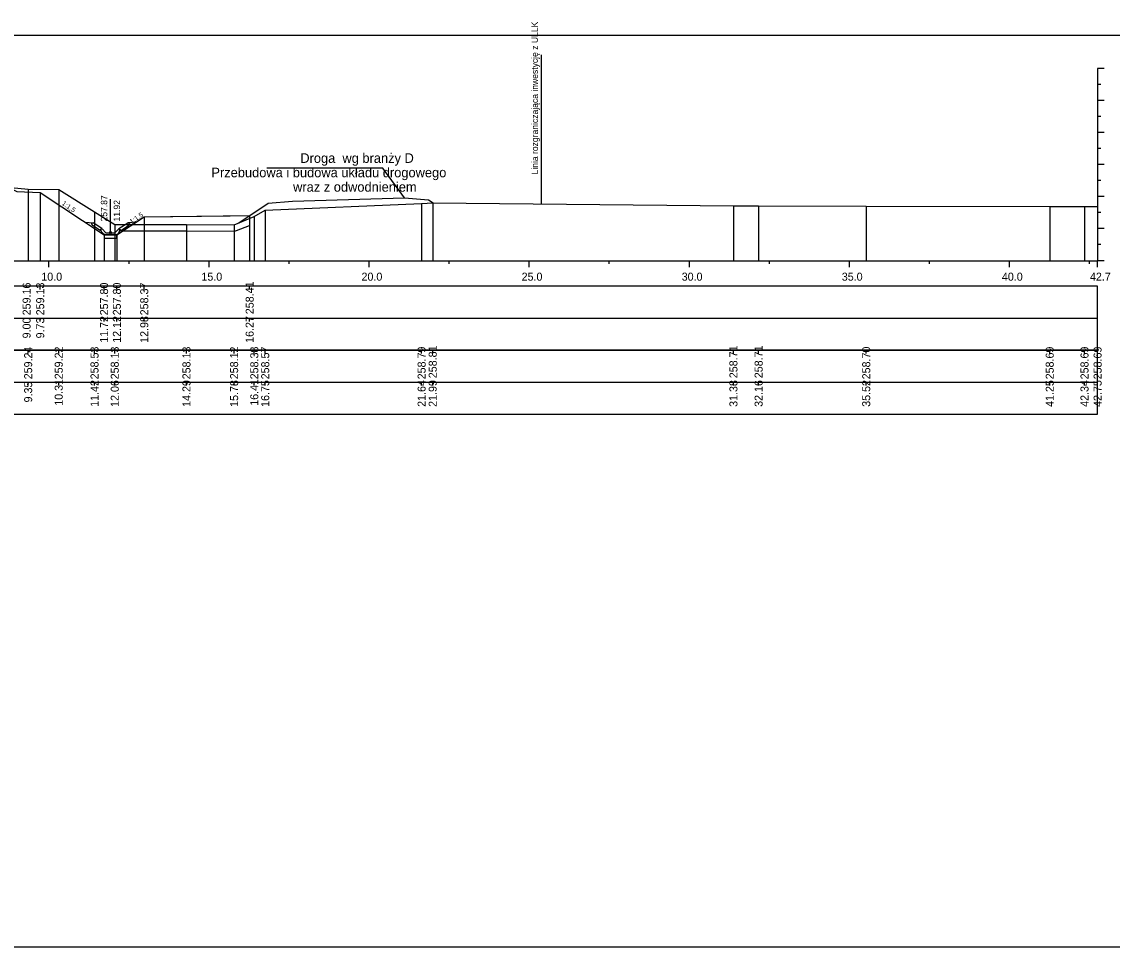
# Model space of a CAD drawing. Extents: x 6516023 to 6560129, y 5513077 to 5529206.
# Drawn here: x 6516959.87 to 6516993.92, y 5514518.16 to 5514547.07 of the extents above; entities that cross this region are included whole.
import ezdxf

# ---------------------------------------------------------------- set-up
doc = ezdxf.new("R2010")
doc.units = 0
for name, color, linetype in [('IR_default', 7, 'Continuous'), ('TOR_PRZEK_P-inne branze', 7, 'Continuous'), ('TOR_PRZEK_P-odwodnienie', 7, 'Continuous'), ('TOR_PRZEK_P-opisy', 7, 'Continuous'), ('TOR_PRZEK_P-tabelka istniejace', 7, 'Continuous'), ('TOR_PRZEK_P-tabelka projektowane', 7, 'Continuous'), ('TOR_PRZEK_P-teren istniejacy', 7, 'Continuous'), ('TOR_PRZEK_P-uklad odniesienia', 7, 'Continuous'), ('TOR_PRZEK_P-warstwa ochronna II', 7, 'Continuous'), ('TOR_PS_T-granica PKP-projektowana', 7, 'Continuous'), ('TOR_PS_T-skarpy projektowane', 7, 'Continuous'), ('TOR_RAMKI-ramka+tabelka 1', 7, 'Continuous')]:
    doc.layers.add(name, color=color, linetype=linetype)

msp = doc.modelspace()

# ---------------------------------------------------------------- linework, layer by layer
at = {"layer": 'IR_default'}
msp.add_lwpolyline([(6516959.715, 5514541.77), (6516960.44, 5514541.741), (6516962.434, 5514540.41), (6516962.742, 5514540.41), (6516962.834, 5514540.41), (6516963.285, 5514540.712), (6516963.419, 5514540.8), (6516963.627, 5514540.939), (6516963.689, 5514540.98), (6516966.375, 5514541.007), (6516966.981, 5514541.013)], dxfattribs=at)
at = {"layer": 'TOR_PRZEK_P-inne branze'}
for p, q in [((6516971.143, 5514542.5), (6516967.519, 5514542.5)), ((6516971.819, 5514541.566), (6516971.143, 5514542.5))]:
    msp.add_line(p, q, dxfattribs=at)
msp.add_lwpolyline([(6516966.647, 5514540.791), (6516967.564, 5514541.402), (6516968.315, 5514541.462), (6516970.067, 5514541.514), (6516971.819, 5514541.566), (6516972.57, 5514541.506), (6516972.713, 5514541.411)], dxfattribs=at)
at = {"layer": 'TOR_PRZEK_P-odwodnienie'}
for p, q in [((6516962.634, 5514540.48), (6516962.634, 5514541.524)), ((6516962.369, 5514540.606), (6516962.089, 5514540.793)), ((6516962.899, 5514540.606), (6516963.179, 5514540.793)), ((6516962.325, 5514540.54), (6516962.064, 5514540.714)), ((6516962.336, 5514540.556), (6516962.325, 5514540.54)), ((6516962.326, 5514540.575), (6516962.374, 5514540.599)), ((6516962.369, 5514540.606), (6516962.361, 5514540.594)), ((6516962.494, 5514540.48), (6516962.374, 5514540.599)), ((6516962.494, 5514540.48), (6516962.774, 5514540.48)), ((6516962.774, 5514540.48), (6516962.894, 5514540.599)), ((6516962.894, 5514540.599), (6516962.941, 5514540.575)), ((6516962.899, 5514540.606), (6516962.907, 5514540.594)), ((6516962.932, 5514540.556), (6516962.943, 5514540.54)), ((6516962.943, 5514540.54), (6516963.204, 5514540.714)), ((6516962.444, 5514540.41), (6516962.824, 5514540.41))]:
    msp.add_line(p, q, dxfattribs=at)
for points in [[(6516961.842, 5514540.805), (6516962.089, 5514540.793)], [(6516962.039, 5514540.766), (6516962.089, 5514540.793)], [(6516962.039, 5514540.766), (6516962.064, 5514540.714)], [(6516963.425, 5514540.805), (6516963.179, 5514540.793)], [(6516963.229, 5514540.766), (6516963.179, 5514540.793)], [(6516963.229, 5514540.766), (6516963.204, 5514540.714)], [(6516962.361, 5514540.594), (6516962.326, 5514540.575)], [(6516962.374, 5514540.48), (6516962.326, 5514540.575)], [(6516962.326, 5514540.575), (6516962.336, 5514540.556)], [(6516962.444, 5514540.41), (6516962.374, 5514540.48)], [(6516962.824, 5514540.41), (6516962.894, 5514540.48)], [(6516962.894, 5514540.48), (6516962.941, 5514540.575)], [(6516962.907, 5514540.594), (6516962.942, 5514540.575)], [(6516962.942, 5514540.575), (6516962.932, 5514540.556)], [(6516962.434, 5514540.41), (6516962.433, 5514540.411), (6516962.434, 5514540.41), (6516962.433, 5514540.41), (6516962.434, 5514540.41), (6516962.434, 5514540.41), (6516962.434, 5514540.41), (6516962.434, 5514540.411)], [(6516962.434, 5514540.41), (6516962.433, 5514540.411), (6516962.434, 5514540.41), (6516962.433, 5514540.41), (6516962.434, 5514540.41), (6516962.434, 5514540.41), (6516962.434, 5514540.41), (6516962.434, 5514540.411)], [(6516962.834, 5514540.41), (6516962.434, 5514540.41), (6516962.434, 5514540.31), (6516962.834, 5514540.31), (6516962.834, 5514540.41)], [(6516962.834, 5514540.41), (6516962.833, 5514540.411), (6516962.834, 5514540.41), (6516962.833, 5514540.41), (6516962.834, 5514540.41), (6516962.834, 5514540.41), (6516962.834, 5514540.41), (6516962.834, 5514540.411)], [(6516962.834, 5514540.41), (6516962.833, 5514540.411), (6516962.834, 5514540.41), (6516962.833, 5514540.41), (6516962.834, 5514540.41), (6516962.834, 5514540.41), (6516962.834, 5514540.41), (6516962.834, 5514540.411)]]:
    msp.add_lwpolyline(points, dxfattribs=at)
msp.add_circle((6516962.634, 5514540.48), 0.035, dxfattribs=at)
at = {"layer": 'TOR_PRZEK_P-tabelka istniejace'}
for p, q in [((6516960.064, 5514536.706), (6516960.064, 5514536.806)), ((6516961.018, 5514536.706), (6516961.018, 5514536.806)), ((6516962.136, 5514536.706), (6516962.136, 5514536.806)), ((6516962.768, 5514536.706), (6516962.768, 5514536.806)), ((6516965.008, 5514536.706), (6516965.008, 5514536.806)), ((6516966.496, 5514536.706), (6516966.496, 5514536.806)), ((6516967.126, 5514536.706), (6516967.126, 5514536.806)), ((6516967.467, 5514536.706), (6516967.467, 5514536.806)), ((6516972.351, 5514536.706), (6516972.351, 5514536.806)), ((6516972.698, 5514536.706), (6516972.698, 5514536.806)), ((6516982.09, 5514536.706), (6516982.09, 5514536.806)), ((6516982.876, 5514536.706), (6516982.876, 5514536.806)), ((6516986.237, 5514536.706), (6516986.237, 5514536.806)), ((6516991.968, 5514536.706), (6516991.968, 5514536.806)), ((6516993.054, 5514536.706), (6516993.054, 5514536.806)), ((6516993.463, 5514536.706), (6516993.463, 5514536.806)), ((6516909.663, 5514535.806), (6516993.463, 5514535.806)), ((6516960.064, 5514535.706), (6516960.064, 5514535.806)), ((6516961.018, 5514535.706), (6516961.018, 5514535.806)), ((6516962.136, 5514535.706), (6516962.136, 5514535.806)), ((6516962.768, 5514535.706), (6516962.768, 5514535.806)), ((6516965.008, 5514535.706), (6516965.008, 5514535.806)), ((6516966.496, 5514535.706), (6516966.496, 5514535.806)), ((6516967.126, 5514535.706), (6516967.126, 5514535.806)), ((6516967.467, 5514535.706), (6516967.467, 5514535.806)), ((6516972.351, 5514535.706), (6516972.351, 5514535.806)), ((6516972.698, 5514535.706), (6516972.698, 5514535.806)), ((6516982.09, 5514535.706), (6516982.09, 5514535.806)), ((6516982.876, 5514535.706), (6516982.876, 5514535.806)), ((6516986.237, 5514535.706), (6516986.237, 5514535.806)), ((6516991.968, 5514535.706), (6516991.968, 5514535.806)), ((6516993.054, 5514535.706), (6516993.054, 5514535.806)), ((6516993.463, 5514535.706), (6516993.463, 5514535.806))]:
    msp.add_line(p, q, dxfattribs=at)
for points in [[(6516960.064, 5514541.844), (6516960.064, 5514539.806), (6516960.064, 5514539.676), (6516960.064, 5514539.606)], [(6516961.018, 5514541.83), (6516961.018, 5514539.806), (6516961.018, 5514539.676), (6516961.018, 5514539.606)], [(6516962.136, 5514541.135), (6516962.136, 5514539.806), (6516962.136, 5514539.676), (6516962.136, 5514539.606)], [(6516967.467, 5514541.18), (6516967.467, 5514539.806), (6516967.467, 5514539.676), (6516967.467, 5514539.606)], [(6516972.351, 5514541.396), (6516972.351, 5514539.806), (6516972.351, 5514539.676), (6516972.351, 5514539.606)], [(6516972.698, 5514541.413), (6516972.698, 5514539.806), (6516972.698, 5514539.676), (6516972.698, 5514539.606)], [(6516982.09, 5514541.318), (6516982.09, 5514539.806), (6516982.09, 5514539.676), (6516982.09, 5514539.606)], [(6516982.876, 5514541.317), (6516982.876, 5514539.806), (6516982.876, 5514539.676), (6516982.876, 5514539.606)], [(6516986.237, 5514541.31), (6516986.237, 5514539.806), (6516986.237, 5514539.676), (6516986.237, 5514539.606)], [(6516991.968, 5514541.296), (6516991.968, 5514539.806), (6516991.968, 5514539.676), (6516991.968, 5514539.606)], [(6516993.054, 5514541.297), (6516993.054, 5514539.806), (6516993.054, 5514539.676), (6516993.054, 5514539.606)], [(6516993.463, 5514541.297), (6516993.463, 5514539.806), (6516993.463, 5514539.676), (6516993.463, 5514539.606)], [(6516967.126, 5514540.985), (6516967.126, 5514539.806), (6516967.126, 5514539.676), (6516967.126, 5514539.606)], [(6516962.768, 5514540.735), (6516962.768, 5514539.806), (6516962.768, 5514539.676), (6516962.768, 5514539.606)], [(6516965.008, 5514540.735), (6516965.008, 5514539.806), (6516965.008, 5514539.676), (6516965.008, 5514539.606)], [(6516966.496, 5514540.73), (6516966.496, 5514539.806), (6516966.496, 5514539.676), (6516966.496, 5514539.606)]]:
    msp.add_lwpolyline(points, dxfattribs=at)
msp.add_lwpolyline([(6516909.663, 5514536.806), (6516909.663, 5514534.806), (6516993.463, 5514534.806), (6516993.463, 5514536.806)], close=True, dxfattribs=at)
at = {"layer": 'TOR_PRZEK_P-tabelka projektowane'}
for p, q in [((6516960.44, 5514538.706), (6516960.44, 5514538.806)), ((6516962.434, 5514538.706), (6516962.434, 5514538.806)), ((6516962.834, 5514538.706), (6516962.834, 5514538.806)), ((6516963.689, 5514538.706), (6516963.689, 5514538.806)), ((6516966.981, 5514538.706), (6516966.981, 5514538.806)), ((6516909.663, 5514537.806), (6516993.463, 5514537.806)), ((6516960.44, 5514537.706), (6516960.44, 5514537.806)), ((6516962.434, 5514537.706), (6516962.434, 5514537.806)), ((6516962.834, 5514537.706), (6516962.834, 5514537.806)), ((6516963.689, 5514537.706), (6516963.689, 5514537.806)), ((6516966.981, 5514537.706), (6516966.981, 5514537.806))]:
    msp.add_line(p, q, dxfattribs=at)
for points in [[(6516960.44, 5514541.741), (6516960.44, 5514539.806), (6516960.44, 5514539.676), (6516960.44, 5514539.606)], [(6516963.689, 5514540.98), (6516963.689, 5514539.806), (6516963.689, 5514539.676), (6516963.689, 5514539.606)], [(6516966.981, 5514541.013), (6516966.981, 5514539.806), (6516966.981, 5514539.676), (6516966.981, 5514539.606)], [(6516962.434, 5514540.41), (6516962.434, 5514539.806), (6516962.434, 5514539.676), (6516962.434, 5514539.606)], [(6516962.834, 5514540.41), (6516962.834, 5514539.806), (6516962.834, 5514539.676), (6516962.834, 5514539.606)]]:
    msp.add_lwpolyline(points, dxfattribs=at)
msp.add_lwpolyline([(6516909.663, 5514538.806), (6516909.663, 5514536.806), (6516993.463, 5514536.806), (6516993.463, 5514538.806)], close=True, dxfattribs=at)
at = {"layer": 'TOR_PRZEK_P-teren istniejacy'}
msp.add_lwpolyline([(6516957.663, 5514542.066), (6516960.064, 5514541.844), (6516961.018, 5514541.83), (6516962.136, 5514541.135), (6516962.768, 5514540.735), (6516965.008, 5514540.735), (6516966.496, 5514540.73), (6516967.126, 5514540.985), (6516967.467, 5514541.18), (6516972.351, 5514541.396), (6516972.698, 5514541.413), (6516982.09, 5514541.318), (6516982.876, 5514541.317), (6516986.237, 5514541.31), (6516991.968, 5514541.296), (6516993.054, 5514541.297), (6516993.463, 5514541.297)], dxfattribs=at)
at = {"layer": 'TOR_PRZEK_P-uklad odniesienia'}
for p, q in [((6516993.463, 5514545.606), (6516993.463, 5514539.606)), ((6516993.663, 5514545.606), (6516993.463, 5514545.606)), ((6516993.563, 5514545.106), (6516993.463, 5514545.106)), ((6516993.663, 5514544.606), (6516993.463, 5514544.606)), ((6516993.563, 5514544.106), (6516993.463, 5514544.106)), ((6516993.663, 5514543.606), (6516993.463, 5514543.606)), ((6516993.563, 5514543.106), (6516993.463, 5514543.106)), ((6516993.663, 5514542.606), (6516993.463, 5514542.606)), ((6516993.563, 5514542.106), (6516993.463, 5514542.106)), ((6516993.663, 5514541.606), (6516993.463, 5514541.606)), ((6516993.563, 5514541.106), (6516993.463, 5514541.106)), ((6516993.663, 5514540.606), (6516993.463, 5514540.606)), ((6516993.563, 5514540.106), (6516993.463, 5514540.106)), ((6516913.463, 5514539.606), (6516993.463, 5514539.606)), ((6516960.713, 5514539.406), (6516960.713, 5514539.606)), ((6516963.213, 5514539.506), (6516963.213, 5514539.606)), ((6516965.713, 5514539.406), (6516965.713, 5514539.606)), ((6516968.213, 5514539.506), (6516968.213, 5514539.606)), ((6516970.713, 5514539.406), (6516970.713, 5514539.606)), ((6516973.213, 5514539.506), (6516973.213, 5514539.606)), ((6516975.713, 5514539.406), (6516975.713, 5514539.606)), ((6516978.213, 5514539.506), (6516978.213, 5514539.606)), ((6516980.713, 5514539.406), (6516980.713, 5514539.606)), ((6516983.213, 5514539.506), (6516983.213, 5514539.606)), ((6516985.713, 5514539.406), (6516985.713, 5514539.606)), ((6516988.213, 5514539.506), (6516988.213, 5514539.606)), ((6516990.713, 5514539.406), (6516990.713, 5514539.606)), ((6516993.213, 5514539.506), (6516993.213, 5514539.606)), ((6516993.463, 5514539.406), (6516993.463, 5514539.606)), ((6516993.663, 5514539.606), (6516993.463, 5514539.606))]:
    msp.add_line(p, q, dxfattribs=at)
at = {"layer": 'TOR_PRZEK_P-warstwa ochronna II'}
msp.add_lwpolyline([(6516934.242, 5514540.984), (6516934.651, 5514540.98), (6516935.236, 5514540.59), (6516935.636, 5514540.59), (6516936.713, 5514541.308), (6516941.734, 5514541.609), (6516942.213, 5514541.928), (6516946.213, 5514542.088), (6516948.463, 5514542.178), (6516950.713, 5514542.268), (6516951.463, 5514542.298), (6516952.713, 5514542.348), (6516952.763, 5514542.348), (6516954.013, 5514542.298), (6516954.763, 5514542.268), (6516959.063, 5514542.096), (6516959.715, 5514541.77), (6516960.44, 5514541.741), (6516962.434, 5514540.41), (6516962.834, 5514540.41), (6516963.689, 5514540.98), (6516966.981, 5514541.013)], dxfattribs=at)
at = {"layer": 'TOR_PS_T-granica PKP-projektowana'}
msp.add_line((6516976.098, 5514541.379), (6516976.098, 5514546.036), dxfattribs=at)
at = {"layer": 'TOR_PS_T-skarpy projektowane'}
msp.add_line((6516966.571, 5514540.545), (6516966.981, 5514540.71), dxfattribs=at)
msp.add_lwpolyline([(6516963.021, 5514540.535), (6516965.007, 5514540.535), (6516966.495, 5514540.53)], dxfattribs=at)
msp.add_arc((6516966.496, 5514540.73), 0.2, 269.8294, 291.9978, dxfattribs=at)
at = {"layer": 'TOR_RAMKI-ramka+tabelka 1'}
msp.add_lwpolyline([(6516907.013, 5514546.656), (6517154.513, 5514546.656), (6517154.513, 5514518.156), (6516907.013, 5514518.156)], close=True, dxfattribs=at)

# ---------------------------------------------------------------- texts
at = {"layer": 'TOR_PRZEK_P-inne branze'}
for s, p in [('Droga  wg branży D', (6516968.563, 5514542.661)), ('Przebudowa i budowa układu drogowego', (6516965.786, 5514542.211)), ('wraz z odwodnieniem ', (6516968.338, 5514541.761))]:
    msp.add_text(s, height=0.3, dxfattribs=at).set_placement(p)
at = {"layer": 'TOR_PRZEK_P-odwodnienie'}
for s, p in [('257.87', (6516962.534, 5514540.83)), ('11.92', (6516962.934, 5514540.83))]:
    msp.add_text(s, height=0.2, rotation=90, dxfattribs=at).set_placement(p)
at = {"layer": 'TOR_PRZEK_P-opisy'}
for rotation, p in [(325.9299, (6516961.101, 5514541.361)), (34.0701, (6516963.294, 5514540.747))]:
    msp.add_text('1:1,5', height=0.15, rotation=rotation, dxfattribs=at).set_placement(p)
at = {"layer": 'TOR_PRZEK_P-tabelka istniejace'}
for s, p in [('259.24', (6516960.189, 5514535.899)), ('259.22', (6516961.143, 5514535.9)), ('258.53', (6516962.261, 5514535.898)), ('258.13', (6516962.893, 5514535.898)), ('258.13', (6516965.133, 5514535.898)), ('258.12', (6516966.621, 5514535.9)), ('258.38', (6516967.251, 5514535.898)), ('258.57', (6516967.592, 5514535.898)), ('258.79', (6516972.476, 5514535.898)), ('258.81', (6516972.823, 5514535.933)), ('258.71', (6516982.215, 5514535.933)), ('258.71', (6516983.001, 5514535.933)), ('258.70', (6516986.362, 5514535.898)), ('258.69', (6516992.093, 5514535.898)), ('258.69', (6516993.179, 5514535.898)), ('258.69', (6516993.588, 5514535.898)), ('9.35', (6516960.189, 5514535.177)), ('10.31', (6516961.143, 5514535.073)), ('11.42', (6516962.261, 5514535.04)), ('12.06', (6516962.893, 5514535.038)), ('14.29', (6516965.133, 5514535.038)), ('15.78', (6516966.621, 5514535.038)), ('16.41', (6516967.251, 5514535.073)), ('16.75', (6516967.592, 5514535.037)), ('21.64', (6516972.476, 5514535.039)), ('21.99', (6516972.823, 5514535.038)), ('31.38', (6516982.215, 5514535.038)), ('32.16', (6516983.001, 5514535.038)), ('35.52', (6516986.362, 5514535.04)), ('41.25', (6516992.093, 5514535.037)), ('42.34', (6516993.179, 5514535.039)), ('42.75', (6516993.588, 5514535.037))]:
    msp.add_text(s, height=0.25, rotation=90, dxfattribs=at).set_placement(p)
at = {"layer": 'TOR_PRZEK_P-tabelka projektowane'}
for s, p in [('259.16', (6516960.14, 5514537.898)), ('259.13', (6516960.565, 5514537.898)), ('257.80', (6516962.559, 5514537.898)), ('257.80', (6516962.959, 5514537.898)), ('258.37', (6516963.814, 5514537.898)), ('258.41', (6516967.106, 5514537.933)), ('9.00', (6516960.14, 5514537.178)), ('9.73', (6516960.565, 5514537.178)), ('11.72', (6516962.559, 5514537.04)), ('12.12', (6516962.959, 5514537.04)), ('12.98', (6516963.814, 5514537.038)), ('16.27', (6516967.106, 5514537.038))]:
    msp.add_text(s, height=0.25, rotation=90, dxfattribs=at).set_placement(p)
at = {"layer": 'TOR_PRZEK_P-uklad odniesienia'}
for s, p in [('10.0', (6516960.474, 5514538.981)), ('15.0', (6516965.474, 5514538.981)), ('20.0', (6516970.474, 5514538.981)), ('25.0', (6516975.474, 5514538.981)), ('30.0', (6516980.474, 5514538.981)), ('35.0', (6516985.474, 5514538.981)), ('40.0', (6516990.474, 5514538.981)), ('42.7', (6516993.224, 5514538.981))]:
    msp.add_text(s, height=0.25, dxfattribs=at).set_placement(p)
at = {"layer": 'TOR_PS_T-granica PKP-projektowana'}
msp.add_text('Linia rozgraniczająca inwestycję z ULLK', height=0.2, rotation=90.0511, dxfattribs=at).set_placement((6516975.987, 5514542.3))

doc.saveas('drawing.dxf')
